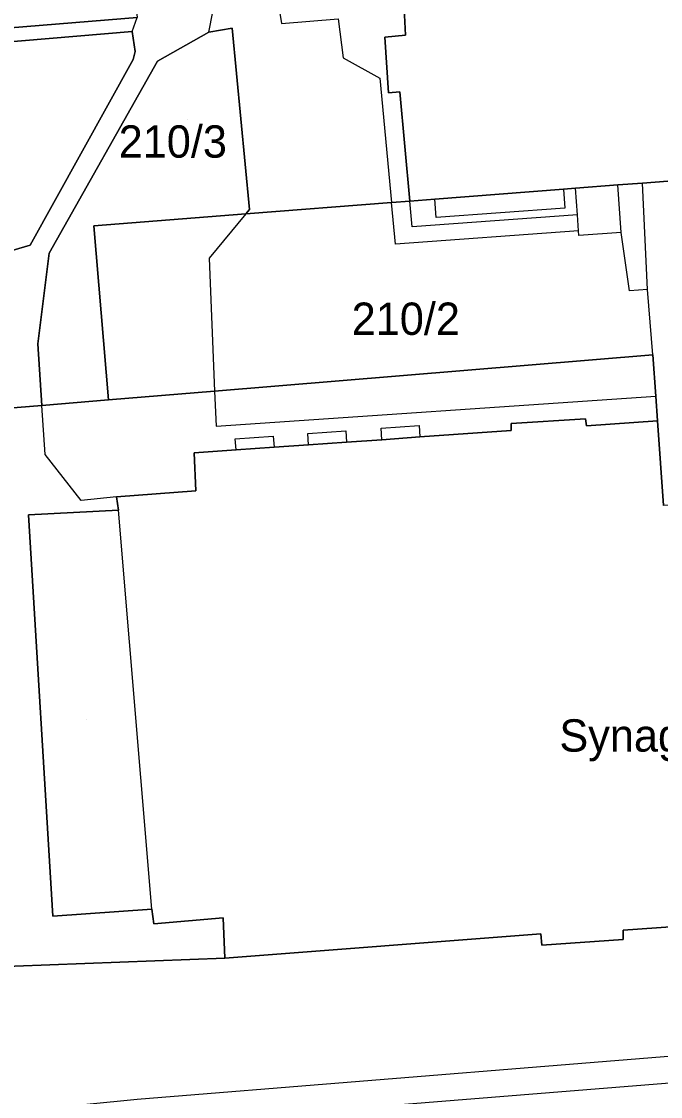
# Model space of a CAD drawing. Extents: x -263423 to -261326, y -1240067 to -1237864.
# Drawn here: x -263120.4 to -263080.9, y -1239967.1 to -1239900.6 of the extents above; entities that cross this region are included whole.
import ezdxf

# ---------------------------------------------------------------- set-up
doc = ezdxf.new("R2010")
doc.units = 0
for name, color, linetype in [('body_kn', 7, 'Continuous'), ('kladpar_druhypozemkov', 7, 'Continuous'), ('kladpar_hranice', 7, 'Continuous'), ('kladpar_parcelnecisla', 7, 'Continuous'), ('kladpar_plochy', 7, 'Continuous'), ('linie', 7, 'Continuous'), ('popisy', 7, 'Continuous'), ('tarchy_linie', 7, 'Continuous'), ('zappar_hrandruhpozemk', 7, 'Continuous')]:
    doc.layers.add(name, color=color, linetype=linetype)

msp = doc.modelspace()

# ---------------------------------------------------------------- linework, layer by layer
at = {"layer": 'body_kn'}
for p, q in [((-263104.34, -1239900.72), (-263104.34, -1239900.72)), ((-263113.57, -1239901.21), (-263113.57, -1239901.21)), ((-263113.57, -1239901.21), (-263113.57, -1239901.21)), ((-263108.82, -1239901.25), (-263108.82, -1239901.25)), ((-263108.82, -1239901.25), (-263108.82, -1239901.25)), ((-263107.38, -1239901.01), (-263107.38, -1239901.01)), ((-263097.95, -1239901.56), (-263097.95, -1239901.56)), ((-263096.67, -1239901.44), (-263096.67, -1239901.44)), ((-263113.51, -1239902.94), (-263113.51, -1239902.94)), ((-263113.38, -1239902.45), (-263113.38, -1239902.45)), ((-263100.52, -1239902.84), (-263100.52, -1239902.84)), ((-263112.01, -1239903.04), (-263112.01, -1239903.04)), ((-263098.26, -1239904.1), (-263098.26, -1239904.1)), ((-263097.01, -1239904.94), (-263097.01, -1239904.94)), ((-263097.71, -1239905), (-263097.71, -1239905)), ((-263086.89, -1239910.96), (-263086.89, -1239910.96)), ((-263086.89, -1239910.96), (-263086.89, -1239910.96)), ((-263086.15, -1239910.9), (-263086.15, -1239910.9)), ((-263083.54, -1239910.7), (-263083.54, -1239910.7)), ((-263082.02, -1239910.58), (-263082.02, -1239910.58)), ((-263094.86, -1239911.58), (-263094.86, -1239911.58)), ((-263106.31, -1239912.21), (-263106.31, -1239912.21)), ((-263097.53, -1239911.79), (-263097.53, -1239911.79)), ((-263096.4, -1239911.7), (-263096.4, -1239911.7)), ((-263086.82, -1239912.14), (-263086.82, -1239912.14)), ((-263106.54, -1239912.49), (-263106.54, -1239912.49)), ((-263106.54, -1239912.49), (-263106.54, -1239912.49)), ((-263094.78, -1239912.7), (-263094.78, -1239912.7)), ((-263086.03, -1239912.55), (-263086.03, -1239912.55)), ((-263086.03, -1239912.55), (-263086.03, -1239912.55)), ((-263115.94, -1239913.22), (-263115.94, -1239913.22)), ((-263096.26, -1239913.28), (-263096.26, -1239913.28)), ((-263085.96, -1239913.54), (-263085.96, -1239913.54)), ((-263085.96, -1239913.54), (-263085.96, -1239913.54)), ((-263085.94, -1239913.82), (-263085.94, -1239913.82)), ((-263083.33, -1239913.64), (-263083.33, -1239913.64)), ((-263083.33, -1239913.64), (-263083.33, -1239913.64)), ((-263119.88, -1239914.43), (-263119.88, -1239914.43)), ((-263118.69, -1239914.91), (-263118.69, -1239914.91)), ((-263097.29, -1239914.36), (-263097.29, -1239914.36)), ((-263108.81, -1239915.22), (-263108.81, -1239915.22)), ((-263082.81, -1239917.24), (-263082.81, -1239917.24)), ((-263081.7, -1239917.16), (-263081.7, -1239917.16)), ((-263081.7, -1239917.16), (-263081.7, -1239917.16)), ((-263119.4, -1239920.53), (-263119.4, -1239920.53)), ((-263081.38, -1239921.21), (-263081.38, -1239921.21)), ((-263081.38, -1239921.21), (-263081.38, -1239921.21)), ((-263108.47, -1239923.44), (-263108.47, -1239923.44)), ((-263108.47, -1239923.44), (-263108.47, -1239923.44)), ((-263115.04, -1239923.99), (-263115.04, -1239923.99)), ((-263115.04, -1239923.99), (-263115.04, -1239923.99)), ((-263081.19, -1239923.76), (-263081.19, -1239923.76)), ((-263119.15, -1239924.33), (-263119.15, -1239924.33)), ((-263095.83, -1239925.57), (-263095.83, -1239925.57)), ((-263090.14, -1239925.44), (-263090.14, -1239925.44)), ((-263085.54, -1239925.15), (-263085.54, -1239925.15)), ((-263085.48, -1239925.59), (-263085.48, -1239925.59)), ((-263081.08, -1239925.29), (-263081.08, -1239925.29)), ((-263108.37, -1239925.62), (-263108.37, -1239925.62)), ((-263104.84, -1239926.23), (-263104.84, -1239926.23)), ((-263102.71, -1239926.07), (-263102.71, -1239926.07)), ((-263100.36, -1239925.9), (-263100.36, -1239925.9)), ((-263098.18, -1239925.74), (-263098.18, -1239925.74)), ((-263090.14, -1239925.89), (-263090.14, -1239925.89)), ((-263090.14, -1239925.89), (-263090.14, -1239925.89)), ((-263107.19, -1239926.4), (-263107.19, -1239926.4)), ((-263104.79, -1239926.91), (-263104.79, -1239926.91)), ((-263102.66, -1239926.77), (-263102.66, -1239926.77)), ((-263102.66, -1239926.77), (-263102.66, -1239926.77)), ((-263100.31, -1239926.6), (-263100.31, -1239926.6)), ((-263098.13, -1239926.45), (-263098.13, -1239926.45)), ((-263098.13, -1239926.45), (-263098.13, -1239926.45)), ((-263095.78, -1239926.28), (-263095.78, -1239926.28)), ((-263118.95, -1239927.36), (-263118.95, -1239927.36)), ((-263109.74, -1239927.26), (-263109.74, -1239927.26)), ((-263107.14, -1239927.08), (-263107.14, -1239927.08)), ((-263107.14, -1239927.08), (-263107.14, -1239927.08)), ((-263116.73, -1239930.21), (-263116.73, -1239930.21)), ((-263114.54, -1239929.98), (-263114.54, -1239929.98)), ((-263114.54, -1239929.98), (-263114.54, -1239929.98)), ((-263109.62, -1239929.62), (-263109.62, -1239929.62)), ((-263114.41, -1239930.81), (-263114.41, -1239930.81)), ((-263119.97, -1239931.1), (-263119.97, -1239931.1)), ((-263112.35, -1239955.49), (-263112.35, -1239955.49)), ((-263112.35, -1239955.49), (-263112.35, -1239955.49)), ((-263118.48, -1239955.91), (-263118.48, -1239955.91)), ((-263107.95, -1239956.02), (-263107.95, -1239956.02)), ((-263112.23, -1239956.39), (-263112.23, -1239956.39)), ((-263083.2, -1239956.78), (-263083.2, -1239956.78)), ((-263088.3, -1239957.01), (-263088.3, -1239957.01)), ((-263088.3, -1239957.01), (-263088.3, -1239957.01)), ((-263083.2, -1239957.36), (-263083.2, -1239957.36)), ((-263088.24, -1239957.71), (-263088.24, -1239957.71)), ((-263107.84, -1239958.51), (-263107.84, -1239958.51))]:
    msp.add_line(p, q, dxfattribs=at)
at = {"layer": 'kladpar_druhypozemkov'}
for p, q in [((-263110.17, -1239906.62), (-263110.17, -1239906.62)), ((-263096.2, -1239918.48), (-263096.2, -1239918.48)), ((-263116.4, -1239943.73), (-263116.4, -1239943.73))]:
    msp.add_line(p, q, dxfattribs=at)
at = {"layer": 'kladpar_hranice'}
for points in [[(-263109.71, -1239861.4), (-263104.15, -1239861.04), (-263104.09, -1239861.55), (-263103.51, -1239866.79), (-263103.48, -1239867.04), (-263117.01, -1239868.18), (-263116.53, -1239872.27), (-263114.41, -1239890.35), (-263113.94, -1239894.4), (-263113.26, -1239900.34), (-263148.38, -1239903.21), (-263150.73, -1239903.4), (-263154.97, -1239865.49), (-263140.37, -1239864.09), (-263109.71, -1239861.4)], [(-263043.89, -1239897.8), (-263042.56, -1239914.83), (-263043.07, -1239914.83), (-263042.89, -1239917.89), (-263047.74, -1239918.31), (-263047.69, -1239919.84), (-263053.88, -1239920.32), (-263054.78, -1239908.4), (-263068.69, -1239909.54), (-263082.02, -1239910.58), (-263083.54, -1239910.7), (-263086.15, -1239910.9), (-263086.89, -1239910.96), (-263094.86, -1239911.58), (-263096.4, -1239911.7), (-263097.01, -1239904.94), (-263097.71, -1239905), (-263097.95, -1239901.56), (-263096.67, -1239901.44), (-263096.79, -1239898.95)], [(-263096.79, -1239898.95), (-263096.67, -1239901.44), (-263097.95, -1239901.56), (-263097.71, -1239905), (-263097.01, -1239904.94), (-263096.4, -1239911.7), (-263097.53, -1239911.79), (-263106.54, -1239912.49), (-263106.31, -1239912.21), (-263107.38, -1239901.01), (-263108.82, -1239901.25), (-263112.01, -1239903.04), (-263118.69, -1239914.91), (-263119.4, -1239920.53), (-263119.15, -1239924.33), (-263126.28, -1239924.91)], [(-263150.73, -1239903.4), (-263148.38, -1239903.21), (-263113.26, -1239900.34)], [(-263122.76, -1239915.27), (-263119.88, -1239914.43), (-263113.51, -1239902.94), (-263113.38, -1239902.45), (-263113.57, -1239901.21), (-263148.29, -1239904.14)], [(-263137.88, -1239925.87), (-263145.72, -1239926.52), (-263145.76, -1239925.98), (-263143.07, -1239925.74), (-263144.45, -1239911.29), (-263141.63, -1239907.86), (-263141.71, -1239906.2), (-263144.05, -1239906.4), (-263143.88, -1239908.39), (-263147.84, -1239908.83), (-263148.29, -1239904.14), (-263113.57, -1239901.21), (-263113.38, -1239902.45), (-263113.51, -1239902.94), (-263119.88, -1239914.43), (-263122.76, -1239915.27), (-263134.75, -1239916.18), (-263138.21, -1239921.88), (-263137.88, -1239925.87)], [(-263115.04, -1239923.99), (-263119.15, -1239924.33), (-263119.4, -1239920.53), (-263118.69, -1239914.91), (-263112.01, -1239903.04), (-263108.82, -1239901.25), (-263107.38, -1239901.01), (-263106.31, -1239912.21), (-263106.54, -1239912.49), (-263115.94, -1239913.22), (-263115.04, -1239923.99)], [(-263081.38, -1239921.21), (-263108.47, -1239923.44), (-263115.04, -1239923.99), (-263115.94, -1239913.22), (-263106.54, -1239912.49), (-263097.53, -1239911.79), (-263096.4, -1239911.7), (-263094.86, -1239911.58), (-263086.89, -1239910.96), (-263086.15, -1239910.9), (-263083.54, -1239910.7), (-263082.02, -1239910.58), (-263068.69, -1239909.54), (-263067.49, -1239924.79), (-263069.34, -1239925.1), (-263071.57, -1239926.04), (-263073.24, -1239927.37), (-263074.2, -1239928.64), (-263074.53, -1239930.17), (-263080.72, -1239930.52), (-263081.08, -1239925.29), (-263081.19, -1239923.76), (-263081.38, -1239921.21)], [(-263081.38, -1239921.21), (-263081.19, -1239923.76), (-263081.08, -1239925.29), (-263085.48, -1239925.59), (-263085.54, -1239925.15), (-263090.14, -1239925.44), (-263090.14, -1239925.89), (-263095.78, -1239926.28), (-263098.13, -1239926.45), (-263100.31, -1239926.6), (-263102.66, -1239926.77), (-263104.79, -1239926.91), (-263107.14, -1239927.08), (-263109.74, -1239927.26), (-263109.62, -1239929.62), (-263114.54, -1239929.98), (-263114.41, -1239930.81), (-263119.97, -1239931.1), (-263118.48, -1239955.91), (-263112.35, -1239955.49), (-263112.23, -1239956.39), (-263107.95, -1239956.02), (-263107.84, -1239958.51), (-263127.34, -1239959.25)], [(-263126.28, -1239924.91), (-263119.15, -1239924.33), (-263115.04, -1239923.99), (-263108.47, -1239923.44), (-263081.38, -1239921.21)], [(-263090.14, -1239925.89), (-263090.14, -1239925.44), (-263085.54, -1239925.15), (-263085.48, -1239925.59), (-263081.08, -1239925.29), (-263080.72, -1239930.52)], [(-263078.79, -1239956.48), (-263083.2, -1239956.78), (-263083.2, -1239957.36), (-263088.24, -1239957.71), (-263088.3, -1239957.01), (-263107.84, -1239958.51), (-263107.95, -1239956.02), (-263112.23, -1239956.39), (-263112.35, -1239955.49), (-263118.48, -1239955.91), (-263119.97, -1239931.1), (-263114.41, -1239930.81), (-263114.54, -1239929.98), (-263109.62, -1239929.62), (-263109.74, -1239927.26), (-263107.14, -1239927.08), (-263104.79, -1239926.91), (-263102.66, -1239926.77), (-263100.31, -1239926.6), (-263098.13, -1239926.45), (-263095.78, -1239926.28), (-263090.14, -1239925.89)], [(-263088.3, -1239957.01), (-263088.24, -1239957.71), (-263083.2, -1239957.36), (-263083.2, -1239956.78), (-263078.79, -1239956.48)], [(-263141.99, -1239976.76), (-263142.19, -1239966.77), (-263142.26, -1239964.86), (-263142.39, -1239960.79), (-263140.3, -1239960.53), (-263133.75, -1239959.88), (-263133.59, -1239960.12), (-263128.06, -1239959.75), (-263127.83, -1239959.3), (-263127.34, -1239959.25), (-263107.84, -1239958.51), (-263088.3, -1239957.01)]]:
    msp.add_lwpolyline(points, dxfattribs=at)
at = {"layer": 'kladpar_plochy'}
for points in [[(-263109.71, -1239861.4), (-263104.15, -1239861.04), (-263104.09, -1239861.55), (-263103.51, -1239866.79), (-263103.48, -1239867.04), (-263117.01, -1239868.18), (-263116.53, -1239872.27), (-263114.41, -1239890.35), (-263113.94, -1239894.4), (-263113.26, -1239900.34), (-263148.38, -1239903.21), (-263150.73, -1239903.4), (-263154.97, -1239865.49), (-263140.37, -1239864.09)], [(-263137.88, -1239925.87), (-263145.72, -1239926.52), (-263145.76, -1239925.98), (-263143.07, -1239925.74), (-263144.45, -1239911.29), (-263141.63, -1239907.86), (-263141.71, -1239906.2), (-263144.05, -1239906.4), (-263143.88, -1239908.39), (-263147.84, -1239908.83), (-263148.29, -1239904.14), (-263113.57, -1239901.21), (-263113.38, -1239902.45), (-263113.51, -1239902.94), (-263119.88, -1239914.43), (-263122.76, -1239915.27), (-263134.75, -1239916.18), (-263138.21, -1239921.88)], [(-263115.04, -1239923.99), (-263119.15, -1239924.33), (-263119.4, -1239920.53), (-263118.69, -1239914.91), (-263112.01, -1239903.04), (-263108.82, -1239901.25), (-263107.38, -1239901.01), (-263106.31, -1239912.21), (-263106.54, -1239912.49), (-263115.94, -1239913.22)], [(-263081.38, -1239921.21), (-263108.47, -1239923.44), (-263115.04, -1239923.99), (-263115.94, -1239913.22), (-263106.54, -1239912.49), (-263097.53, -1239911.79), (-263096.4, -1239911.7), (-263094.86, -1239911.58), (-263086.89, -1239910.96), (-263086.15, -1239910.9), (-263083.54, -1239910.7), (-263082.02, -1239910.58), (-263068.69, -1239909.54), (-263067.49, -1239924.79), (-263069.34, -1239925.1), (-263071.57, -1239926.04), (-263073.24, -1239927.37), (-263074.2, -1239928.64), (-263074.53, -1239930.17), (-263080.72, -1239930.52), (-263081.08, -1239925.29), (-263081.19, -1239923.76)]]:
    msp.add_lwpolyline(points, close=True, dxfattribs=at)
for points in [[(-263043.89, -1239897.8), (-263042.56, -1239914.83), (-263043.07, -1239914.83), (-263042.89, -1239917.89), (-263047.74, -1239918.31), (-263047.69, -1239919.84), (-263053.88, -1239920.32), (-263054.78, -1239908.4), (-263068.69, -1239909.54), (-263082.02, -1239910.58), (-263083.54, -1239910.7), (-263086.15, -1239910.9), (-263086.89, -1239910.96), (-263094.86, -1239911.58), (-263096.4, -1239911.7), (-263097.01, -1239904.94), (-263097.71, -1239905), (-263097.95, -1239901.56), (-263096.67, -1239901.44), (-263096.79, -1239898.95)], [(-263096.79, -1239898.95), (-263096.67, -1239901.44), (-263097.95, -1239901.56), (-263097.71, -1239905), (-263097.01, -1239904.94), (-263096.4, -1239911.7), (-263097.53, -1239911.79), (-263106.54, -1239912.49), (-263106.31, -1239912.21), (-263107.38, -1239901.01), (-263108.82, -1239901.25), (-263112.01, -1239903.04), (-263118.69, -1239914.91), (-263119.4, -1239920.53), (-263119.15, -1239924.33), (-263126.28, -1239924.91)], [(-263148.38, -1239903.21), (-263113.26, -1239900.34)], [(-263122.76, -1239915.27), (-263119.88, -1239914.43), (-263113.51, -1239902.94), (-263113.38, -1239902.45), (-263113.57, -1239901.21), (-263148.29, -1239904.14)], [(-263126.28, -1239924.91), (-263119.15, -1239924.33), (-263115.04, -1239923.99), (-263108.47, -1239923.44), (-263081.38, -1239921.21), (-263081.19, -1239923.76), (-263081.08, -1239925.29), (-263085.48, -1239925.59), (-263085.54, -1239925.15), (-263090.14, -1239925.44), (-263090.14, -1239925.89), (-263095.78, -1239926.28), (-263098.13, -1239926.45), (-263100.31, -1239926.6), (-263102.66, -1239926.77), (-263104.79, -1239926.91), (-263107.14, -1239927.08), (-263109.74, -1239927.26), (-263109.62, -1239929.62), (-263114.54, -1239929.98), (-263114.41, -1239930.81), (-263119.97, -1239931.1), (-263118.48, -1239955.91), (-263112.35, -1239955.49), (-263112.23, -1239956.39), (-263107.95, -1239956.02), (-263107.84, -1239958.51), (-263127.34, -1239959.25)], [(-263078.79, -1239956.48), (-263083.2, -1239956.78), (-263083.2, -1239957.36), (-263088.24, -1239957.71), (-263088.3, -1239957.01), (-263107.84, -1239958.51), (-263107.95, -1239956.02), (-263112.23, -1239956.39), (-263112.35, -1239955.49), (-263118.48, -1239955.91), (-263119.97, -1239931.1), (-263114.41, -1239930.81), (-263114.54, -1239929.98), (-263109.62, -1239929.62), (-263109.74, -1239927.26), (-263107.14, -1239927.08), (-263104.79, -1239926.91), (-263102.66, -1239926.77), (-263100.31, -1239926.6), (-263098.13, -1239926.45), (-263095.78, -1239926.28), (-263090.14, -1239925.89), (-263090.14, -1239925.44), (-263085.54, -1239925.15), (-263085.48, -1239925.59), (-263081.08, -1239925.29), (-263080.72, -1239930.52)], [(-263141.99, -1239976.76), (-263142.19, -1239966.77), (-263142.26, -1239964.86), (-263142.39, -1239960.79), (-263140.3, -1239960.53), (-263133.75, -1239959.88), (-263133.59, -1239960.12), (-263128.06, -1239959.75), (-263127.83, -1239959.3), (-263127.34, -1239959.25), (-263107.84, -1239958.51), (-263088.3, -1239957.01), (-263088.24, -1239957.71), (-263083.2, -1239957.36), (-263083.2, -1239956.78), (-263078.79, -1239956.48)]]:
    msp.add_lwpolyline(points, dxfattribs=at)
at = {"layer": 'linie'}
msp.add_lwpolyline([(-263078.79, -1239956.48), (-263083.2, -1239956.78), (-263083.2, -1239957.36), (-263088.24, -1239957.71), (-263088.3, -1239957.01), (-263107.84, -1239958.51), (-263127.34, -1239959.25), (-263127.83, -1239959.3), (-263128.06, -1239959.75), (-263133.59, -1239960.12), (-263133.75, -1239959.88), (-263140.3, -1239960.53), (-263142.39, -1239960.79), (-263161.9, -1239963.77)], dxfattribs=at)
at = {"layer": 'tarchy_linie'}
for points in [[(-263032.71, -1240004.13), (-263034.24, -1239967.9), (-263141.95, -1239977.89), (-263141.99, -1239976.76), (-263142, -1239976.35), (-263142.03, -1239974.81), (-263034.41, -1239964.83), (-263034.46, -1239964.1), (-263071.74, -1239967.17), (-263113, -1239970.5), (-263142.06, -1239973.41), (-263142.09, -1239971.76), (-263142.12, -1239970.1), (-263113.26, -1239967.22), (-263072.02, -1239963.89), (-263034.7, -1239960.81), (-263041.94, -1239858.97), (-263043.84, -1239830.4), (-263079.55, -1239832.65), (-263160.09, -1239838.14), (-263160.09, -1239836.48), (-263160.1, -1239834.82), (-263079.77, -1239829.35)], [(-263142.09, -1239971.76), (-263113.13, -1239968.86), (-263071.88, -1239965.53), (-263029.83, -1239962.06), (-262987.48, -1239958.22), (-262956.48, -1239955.32), (-262944.89, -1239954.43), (-262902.79, -1239950.4), (-262859.08, -1239946.41), (-262815.45, -1239942.96)]]:
    msp.add_lwpolyline(points, dxfattribs=at)
at = {"layer": 'zappar_hrandruhpozemk'}
for p, q in [((-263113.57, -1239901.21), (-263113.26, -1239900.34)), ((-263108.82, -1239901.25), (-263108.58, -1239900)), ((-263098.26, -1239904.1), (-263097.53, -1239911.79)), ((-263086.89, -1239910.96), (-263086.82, -1239912.14)), ((-263097.29, -1239914.36), (-263097.53, -1239911.79)), ((-263096.26, -1239913.28), (-263096.4, -1239911.7)), ((-263106.54, -1239912.49), (-263108.81, -1239915.22)), ((-263086.03, -1239912.55), (-263096.26, -1239913.28)), ((-263085.96, -1239913.54), (-263097.29, -1239914.36)), ((-263083.33, -1239913.64), (-263085.94, -1239913.82)), ((-263108.81, -1239915.22), (-263108.47, -1239923.44)), ((-263108.47, -1239923.44), (-263108.37, -1239925.62)), ((-263108.37, -1239925.62), (-263081.19, -1239923.76)), ((-263098.18, -1239925.74), (-263095.83, -1239925.57)), ((-263095.83, -1239925.57), (-263095.78, -1239926.28)), ((-263107.19, -1239926.4), (-263104.84, -1239926.23)), ((-263104.84, -1239926.23), (-263104.79, -1239926.91)), ((-263102.71, -1239926.07), (-263100.36, -1239925.9)), ((-263102.66, -1239926.77), (-263102.71, -1239926.07)), ((-263100.36, -1239925.9), (-263100.31, -1239926.6)), ((-263098.13, -1239926.45), (-263098.18, -1239925.74)), ((-263107.14, -1239927.08), (-263107.19, -1239926.4)), ((-263114.54, -1239929.98), (-263116.73, -1239930.21)), ((-263112.35, -1239955.49), (-263114.41, -1239930.81))]:
    msp.add_line(p, q, dxfattribs=at)
for points in [[(-263104.49, -1239899.71), (-263104.34, -1239900.72), (-263100.84, -1239900.42), (-263100.52, -1239902.84), (-263098.26, -1239904.1)], [(-263085.94, -1239913.82), (-263085.96, -1239913.54), (-263086.03, -1239912.55), (-263086.15, -1239910.9)], [(-263081.7, -1239917.16), (-263082.81, -1239917.24), (-263083.33, -1239913.64), (-263083.54, -1239910.7)], [(-263081.38, -1239921.21), (-263081.7, -1239917.16), (-263082.02, -1239910.58)], [(-263086.82, -1239912.14), (-263094.78, -1239912.7), (-263094.86, -1239911.58)], [(-263116.73, -1239930.21), (-263118.95, -1239927.36), (-263119.15, -1239924.33)]]:
    msp.add_lwpolyline(points, dxfattribs=at)

# ---------------------------------------------------------------- texts
at = {"layer": 'kladpar_parcelnecisla'}
for s, p in [('210/3', (-263114.4, -1239909.01)), ('210/2', (-263099.994, -1239919.97))]:
    msp.add_text(s, height=2, dxfattribs=at).set_placement(p)
at = {"layer": 'popisy'}
msp.add_text('Synagóga', height=2, dxfattribs=at).set_placement((-263087.151, -1239945.74))

doc.saveas('drawing.dxf')
